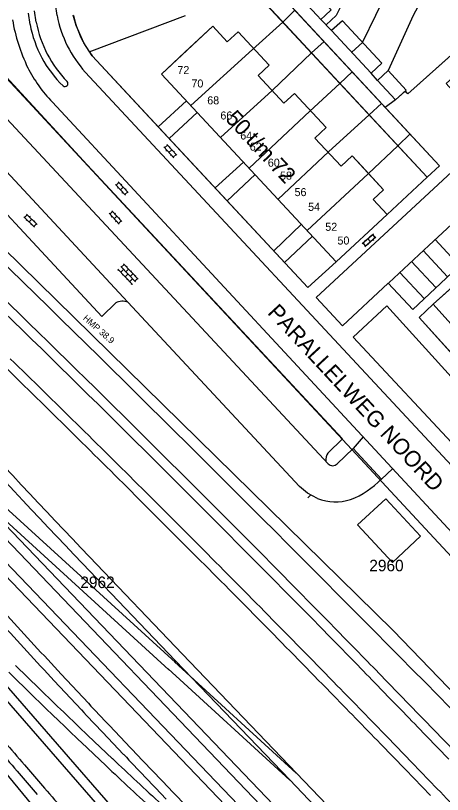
# Model space of a CAD drawing. Extents: x 148816 to 151297, y 399515 to 402500.
# Drawn here: x 150122.1 to 150188.7, y 399628.4 to 399750 of the extents above; entities that cross this region are included whole.
import ezdxf

# ---------------------------------------------------------------- set-up
doc = ezdxf.new("R2010")
doc.units = 0
for name, color, linetype in [('B01 Hoofdgebouw  [D] Norm', 7, 'Continuous'), ('B01 Hoofdgebouw  [T] Norm', 7, 'Continuous'), ('B01 hoofgebouw', 7, 'Continuous'), ('B02 Bijgebouw  [D] Norm', 7, 'Continuous'), ('B07 Tussenmuur  [D] Norm', 7, 'Continuous'), ('G01 perceelsgrens', 7, 'Continuous'), ('G02 sectiegrens', 7, 'Continuous'), ('Q01 Spoorrail  [D] Norm', 7, 'Continuous'), ('S02 Open verharding  Norm', 7, 'Continuous'), ('T01 Muur  [D] Gem', 7, 'Continuous'), ('T04 Haag heg  [D] Gem', 7, 'Continuous'), ('V00 Kant verharding algemeen  [T] Norm', 7, 'Continuous'), ('V00 Kant verharding algemeen secundair  [T] Gem', 7, 'Continuous'), ('Z01 perceelnummer', 7, 'Continuous'), ('Z02 huisnummer', 7, 'Continuous'), ('Z02 Huisnummer  [Tekst] Norm', 7, 'Continuous'), ('Z06 straatnaam', 7, 'Continuous'), ('Z19 Overige Tekst  [Tekst] Gem', 7, 'Continuous')]:
    doc.layers.add(name, color=color, linetype=linetype)

msp = doc.modelspace()

# ---------------------------------------------------------------- linework, layer by layer
at = {"layer": 'B01 Hoofdgebouw  [D] Norm'}
for points in [[(150170.46, 399750), (150171.4, 399750.91), (150165.26, 399757.53), (150163.61, 399756.03), (150169.21, 399750)], [(150169.21, 399750), (150169.8, 399749.39), (150170.46, 399750)]]:
    msp.add_lwpolyline(points, dxfattribs=at)
msp.add_lwpolyline([(150179.29, 399742.55), (150173.17, 399749.17), (150171.42, 399747.67), (150177.63, 399741)], close=True, dxfattribs=at)
at = {"layer": 'B01 Hoofdgebouw  [T] Norm'}
for p, q in [((150161.07, 399755.86), (150166.52, 399750)), ((150162.9, 399750), (150159.13, 399754.05)), ((150186.39, 399724.75), (150162.9, 399750)), ((150166.52, 399750), (150188.3, 399726.57)), ((150178.63, 399739.89), (150180.28, 399741.42)), ((150180.28, 399741.42), (150183.1, 399738.38)), ((150181.45, 399736.85), (150178.63, 399739.89)), ((150183.1, 399738.38), (150181.45, 399736.85)), ((150188.3, 399726.57), (150186.39, 399724.75))]:
    msp.add_line(p, q, dxfattribs=at)
for points in [[(150144.91, 399740.87), (150172.18, 399711.58), (150180.11, 399718.94), (150177.92, 399721.29), (150179.56, 399722.82), (150174.64, 399728.1), (150172.93, 399726.51), (150168.86, 399730.88), (150170.63, 399732.53), (150165.67, 399737.86), (150164.01, 399736.32), (150159.97, 399740.67), (150161.7, 399742.28), (150156.87, 399747.46), (150155.18, 399745.89), (150152.91, 399748.33), (150144.91, 399740.87)], [(150195.36, 399712.19), (150187.33, 399704.95), (150214.39, 399674.79), (150222.34, 399682.1), (150220.17, 399684.46), (150221.84, 399686), (150216.7, 399691.59), (150215.01, 399690.07), (150210.98, 399694.57), (150212.59, 399696.01), (150207.72, 399701.45), (150206.09, 399699.99), (150202.09, 399704.45), (150203.91, 399706.09), (150199.2, 399711.32), (150197.51, 399709.8), (150195.36, 399712.19)]]:
    msp.add_lwpolyline(points, dxfattribs=at)
at = {"layer": 'B01 hoofgebouw'}
for points in [[(150188.3, 399726.57), (150186.39, 399724.75), (150159.13, 399754.05), (150161.07, 399755.86), (150188.3, 399726.57)], [(150148.57, 399744.28), (150152.91, 399748.33), (150155.18, 399745.89), (150156.87, 399747.46), (150161.7, 399742.28), (150159.97, 399740.67), (150164.01, 399736.32), (150165.67, 399737.86), (150170.63, 399732.53), (150168.86, 399730.88), (150172.93, 399726.51), (150174.64, 399728.1), (150176.15, 399726.48)], [(150176.15, 399726.48), (150179.56, 399722.82), (150177.92, 399721.29), (150180.11, 399718.94), (150172.18, 399711.58), (150144.91, 399740.87), (150148.57, 399744.28)], [(150180.28, 399741.42), (150178.63, 399739.89), (150181.45, 399736.85), (150183.1, 399738.38), (150180.28, 399741.42)], [(150218.45, 399689.68), (150221.84, 399686), (150220.17, 399684.46), (150222.34, 399682.1), (150214.39, 399674.79), (150187.33, 399704.95), (150195.36, 399712.19), (150197.51, 399709.8), (150199.2, 399711.32), (150202.55, 399707.6)], [(150179.92, 399674.58), (150185.35, 399668.72), (150180.96, 399664.64), (150175.52, 399670.5), (150179.92, 399674.58)]]:
    msp.add_lwpolyline(points, dxfattribs=at)
at = {"layer": 'B02 Bijgebouw  [D] Norm'}
for p, q in [((150163.84, 399748.99), (150165.73, 399750.85)), ((150168.33, 399744.16), (150170.27, 399745.96)), ((150172.76, 399739.4), (150174.67, 399741.24)), ((150177.31, 399734.51), (150179.26, 399736.3)), ((150181.8, 399729.68), (150183.7, 399731.52))]:
    msp.add_line(p, q, dxfattribs=at)
msp.add_lwpolyline([(150176.3, 399745.78), (150174.59, 399744.27)], dxfattribs=at)
at = {"layer": 'B07 Tussenmuur  [D] Norm'}
for p, q in [((150149.49, 399735.95), (150159.12, 399744.73)), ((150149.49, 399735.95), (150159.12, 399744.73)), ((150162.16, 399738.3), (150154.11, 399730.99)), ((150162.16, 399738.3), (150154.11, 399730.99)), ((150158.59, 399726.17), (150168.07, 399735.07)), ((150158.59, 399726.17), (150168.07, 399735.07)), ((150163.09, 399721.35), (150170.96, 399728.71)), ((150163.09, 399721.35), (150170.96, 399728.71)), ((150177.18, 399725.32), (150167.63, 399716.46)), ((150177.18, 399725.32), (150167.63, 399716.46)), ((150180.1, 399704.71), (150180.1, 399704.71)), ((150180.1, 399704.71), (150180.1, 399704.71))]:
    msp.add_line(p, q, dxfattribs=at)
at = {"layer": 'G01 perceelsgrens'}
for points in [[(150308.35, 399515.27), (150277.23, 399548.1), (150242.54, 399584.31), (150239.96, 399587.01), (150210.96, 399617.27), (150213.89, 399620), (150181.08, 399653.99), (150086.94, 399746.3), (150068.35, 399763.63), (150036.31, 399793.17), (150038.37, 399795.53), (150022.45, 399809.36), (150028.35, 399815.86), (150016.01, 399827.38), (150008.19, 399819.08), (150000, 399826.63)], [(150205.54, 399757.67), (150183.37, 399737.79), (150182.86, 399738.16), (150181.45, 399736.85), (150179.84, 399735.67), (150182.18, 399733.15)], [(150208.15, 399756.28), (150205.7, 399754.03), (150198.46, 399747.54), (150189.32, 399739.41), (150205.55, 399721.32), (150204.16, 399720.05), (150195.49, 399712.25), (150187.33, 399704.95), (150185.13, 399702.88), (150212.23, 399672.8)], [(150182.18, 399733.15), (150188.3, 399726.57), (150186.39, 399724.75), (150180.11, 399718.94), (150172.18, 399711.58), (150167.75, 399707.54), (150148.6, 399728.1), (150137.46, 399740.09), (150134.1, 399743.7), (150132.78, 399745.72), (150131.58, 399748.47), (150131.14, 399750.07)], [(150157.43, 399566.7), (150157.88, 399566.88), (150125.44, 399625.92), (150088.31, 399670.99), (150080.48, 399662.87), (150078.02, 399660.31)]]:
    msp.add_lwpolyline(points, dxfattribs=at)
at = {"layer": 'G02 sectiegrens'}
msp.add_lwpolyline([(150308.61, 399538.21), (150291.99, 399555.93), (150267.37, 399582.33), (150217.34, 399636.26), (150173.89, 399683.05), (150136.79, 399722.91), (150101.87, 399760.5), (150057.84, 399807.58)], dxfattribs=at)
at = {"layer": 'Q01 Spoorrail  [D] Norm'}
for p, q in [((150074.19, 399713.12), (150233.46, 399546.87)), ((150073.1, 399712.08), (150231.38, 399546.87)), ((150151.02, 399664.89), (150140.81, 399675.1)), ((150152.08, 399665.95), (150141.87, 399676.16)), ((150118.95, 399674.68), (150147.07, 399648.99)), ((150117.77, 399673.41), (150239, 399546.87)), ((150117.94, 399673.57), (150146.06, 399647.88)), ((150116.69, 399672.37), (150236.92, 399546.87)), ((150133.68, 399665.49), (150148.2, 399650.33)), ((150132.59, 399664.45), (150147.11, 399649.29)), ((150105.97, 399662.25), (150167.91, 399591.15)), ((150104.84, 399661.26), (150166.78, 399590.17)), ((150166, 399631.75), (150148.2, 399650.33)), ((150122.12, 399648.56), (150125.88, 399644.89)), ((150146.94, 399649.12), (150165.94, 399631.76)), ((150164.92, 399630.71), (150147.11, 399649.29)), ((150121.07, 399647.49), (150124.83, 399643.82)), ((150129.26, 399647.19), (150133.5, 399642.65)), ((150145.93, 399648.01), (150164.93, 399630.65)), ((150128.16, 399646.17), (150132.4, 399641.63)), ((150133.43, 399637.61), (150137.24, 399634)), ((150132.4, 399636.52), (150136.21, 399632.91)), ((150181.03, 399616.06), (150166, 399631.75)), ((150179.95, 399615.02), (150164.92, 399630.71))]:
    msp.add_line(p, q, dxfattribs=at)
for points in [[(150180.17, 399645.96), (150181.96, 399644.13), (150183.74, 399642.3)], [(150179.1, 399644.92), (150180.88, 399643.09), (150182.66, 399641.25)], [(150136.79, 399639.16), (150138.44, 399637.42), (150140.09, 399635.68)], [(150187.29, 399638.62), (150189.07, 399636.79), (150190.85, 399634.95)], [(150135.7, 399638.13), (150137.35, 399636.39), (150139, 399634.65)], [(150180.16, 399637.35), (150184.05, 399633.33), (150187.95, 399629.3)], [(150186.22, 399637.58), (150187.99, 399635.74), (150189.77, 399633.91)], [(150179.08, 399636.31), (150182.98, 399632.29), (150186.87, 399628.26)], [(150123.52, 399633.03), (150125.08, 399631.21), (150126.65, 399629.4)], [(150122.38, 399632.05), (150123.95, 399630.23), (150125.52, 399628.42)], [(150143.4, 399632.21), (150145.06, 399630.47), (150146.72, 399628.74)], [(150142.32, 399631.17), (150143.97, 399629.44), (150145.63, 399627.7)]]:
    msp.add_lwpolyline(points, dxfattribs=at)
for centre, radius, start, end in [((148025.01, 397549.35), 3006.75, 44.30849, 46.81573), ((148025.01, 397549.35), 3005.25, 44.30849, 46.81573), ((151035.75, 400529.72), 1250.75, 220.926, 223.77257), ((151035.75, 400529.72), 1249.25, 220.926, 223.77257), ((148024.47, 397548.88), 3001.46, 45.13332, 45.68453), ((148024.47, 397548.88), 2999.96, 45.13332, 45.68453), ((148025.57, 397549.98), 2999.9, 44.30627, 44.85776), ((148025.57, 397549.98), 2998.4, 44.30627, 44.85776), ((151007.66, 400463.5), 1199.15, 222.30909, 222.90206), ((151007.66, 400463.5), 1200.65, 222.30909, 222.90206), ((148815.85, 398320.19), 1902.38, 44.17918, 44.33323), ((148815.85, 398320.19), 1900.88, 44.17918, 44.33323), ((150823.06, 400361.34), 999.68, 225.78045, 226.38193), ((148570.71, 398079.82), 2239.7, 44.06089, 44.34751), ((150823.06, 400361.34), 1001.18, 225.78045, 226.38193), ((148570.71, 398079.82), 2238.2, 44.06089, 44.34751), ((150889.24, 400351.83), 1036.38, 223.17927, 223.44447), ((147305.01, 396849.28), 4010.98, 44.06122, 44.13427), ((150889.24, 400351.83), 1037.88, 223.17927, 223.44447), ((147305.01, 396849.28), 4009.48, 44.06122, 44.13427), ((150899.43, 400301.99), 1024.47, 220.49826, 220.76653), ((150899.43, 400301.99), 1025.97, 220.49826, 220.76653), ((151760.6, 401177.31), 2236.66, 223.57103, 223.69394), ((150822.71, 400360.96), 999.16, 226.68287, 227.28466), ((151760.6, 401177.31), 2238.16, 223.57103, 223.69394), ((150822.71, 400360.96), 1000.66, 226.68287, 227.28466), ((151954.01, 401210.75), 2416.59, 220.87195, 220.98573), ((146253.26, 395833.61), 5467.09, 43.85249, 43.96989), ((152448.94, 401830.66), 3185.7, 223.72435, 223.81065)]:
    msp.add_arc(centre, radius, start, end, dxfattribs=at)
at = {"layer": 'S02 Open verharding  Norm'}
for p, q in [((150145.82, 399729.78), (150145.38, 399729.38)), ((150147.28, 399728.2), (150145.72, 399729.89)), ((150146.84, 399727.8), (150145.28, 399729.49)), ((150145.61, 399728.91), (150145.72, 399729.01)), ((150146.06, 399728.64), (150146.5, 399729.05)), ((150146.16, 399729.42), (150146.27, 399729.52)), ((150146.84, 399728.68), (150146.95, 399728.78)), ((150146.29, 399728.17), (150146.4, 399728.27)), ((150147.18, 399728.31), (150146.74, 399727.91)), ((150138.27, 399723.94), (150137.83, 399723.54)), ((150139.73, 399722.36), (150138.17, 399724.05)), ((150138.61, 399723.58), (150138.72, 399723.68)), ((150139.29, 399721.96), (150137.73, 399723.65)), ((150138.06, 399723.07), (150138.17, 399723.17)), ((150138.51, 399722.8), (150138.95, 399723.21)), ((150139.63, 399722.47), (150139.19, 399722.07)), ((150139.29, 399722.84), (150139.4, 399722.94)), ((150138.74, 399722.33), (150138.85, 399722.43)), ((150123.52, 399718.47), (150123.94, 399718.9)), ((150123.83, 399719.01), (150125.49, 399717.41)), ((150138.3, 399717.44), (150136.74, 399719.13)), ((150137.28, 399719.42), (150136.84, 399719.02)), ((150138.74, 399717.84), (150137.18, 399719.53)), ((150137.62, 399719.06), (150137.73, 399719.16)), ((150123.41, 399718.57), (150125.07, 399716.98)), ((150123.88, 399718.12), (150123.78, 399718.02)), ((150124.66, 399718.21), (150124.24, 399717.78)), ((150124.4, 399718.66), (150124.3, 399718.56)), ((150125.12, 399717.97), (150125.02, 399717.86)), ((150137.07, 399718.55), (150137.18, 399718.65)), ((150137.52, 399718.28), (150137.96, 399718.69)), ((150137.75, 399717.81), (150137.86, 399717.92)), ((150138.64, 399717.96), (150138.2, 399717.55)), ((150138.3, 399718.32), (150138.41, 399718.42)), ((150124.6, 399717.43), (150124.5, 399717.32)), ((150124.96, 399717.08), (150125.38, 399717.51)), ((150176.24, 399714.41), (150177.99, 399715.91)), ((150176.63, 399713.96), (150178.38, 399715.45)), ((150177.12, 399715.16), (150177.51, 399714.7)), ((150177.4, 399715.6), (150177.5, 399715.48)), ((150178.27, 399715.35), (150177.88, 399715.81)), ((150176.75, 399714.05), (150176.36, 399714.51)), ((150176.64, 399714.95), (150176.74, 399714.84)), ((150177.13, 399714.38), (150177.22, 399714.27)), ((150177.89, 399715.03), (150177.98, 399714.91)), ((150138.11, 399710.4), (150140.4, 399708.02)), ((150138.54, 399710.81), (150140.83, 399708.44)), ((150138.99, 399710.35), (150138.56, 399709.93)), ((150139.07, 399711.12), (150138.64, 399710.71)), ((150138.97, 399711.23), (150141.26, 399708.86)), ((150139.77, 399710.4), (150139.34, 399709.99)), ((150139.42, 399710.76), (150139.53, 399710.87)), ((150138.21, 399710.29), (150138.1, 399710.18)), ((150138.91, 399709.57), (150138.8, 399709.47)), ((150139.68, 399709.63), (150139.25, 399709.21)), ((150140.46, 399709.68), (150140.03, 399709.27)), ((150140.12, 399710.04), (150140.22, 399710.15)), ((150140.81, 399709.33), (150140.92, 399709.43)), ((150139.6, 399708.85), (150139.49, 399708.75)), ((150139.95, 399708.49), (150140.38, 399708.91)), ((150140.3, 399708.13), (150140.19, 399708.03)), ((150141.16, 399708.97), (150140.73, 399708.55))]:
    msp.add_line(p, q, dxfattribs=at)
at = {"layer": 'T01 Muur  [D] Gem'}
msp.add_arc((146462.14, 395971.34), 5231.63, 43.79952, 45.73992, dxfattribs=at)
at = {"layer": 'T04 Haag heg  [D] Gem'}
for p, q in [((150176.02, 399757.76), (150172.19, 399750)), ((150180.85, 399755.42), (150178.3, 399750)), ((150185.81, 399753.03), (150184.2, 399750)), ((150133.63, 399744.35), (150148.65, 399750)), ((150172.19, 399750), (150170.59, 399748.58)), ((150178.3, 399750), (150176.26, 399745.83)), ((150184.2, 399750), (150180.28, 399741.42)), ((150159.12, 399744.73), (150163.84, 399748.99)), ((150162.16, 399738.3), (150168.33, 399744.16)), ((150168.07, 399735.07), (150172.76, 399739.4)), ((150170.96, 399728.71), (150177.31, 399734.51)), ((150177.18, 399725.32), (150181.8, 399729.68))]:
    msp.add_line(p, q, dxfattribs=at)
at = {"layer": 'V00 Kant verharding algemeen  [T] Norm'}
for p, q in [((150128.63, 399750), (150128.39, 399751.78)), ((150125.36, 399748.98), (150125.11, 399750.76)), ((150124.4, 399748.61), (150124.15, 399750.39)), ((150183.37, 399737.79), (150196.99, 399750)), ((150134.1, 399743.7), (150167.75, 399707.54)), ((150113.64, 399741.52), (150170.93, 399680.04)), ((150205.47, 399663.28), (150133.02, 399741.19)), ((150182.92, 399738.23), (150183.37, 399737.79)), ((150206.21, 399652.08), (150127.88, 399736.46)), ((150144.4, 399732.63), (150148.83, 399736.67)), ((150150.49, 399734.87), (150146.11, 399730.8)), ((150169.04, 399706), (150194.87, 399729.97)), ((150157.7, 399727.14), (150153.27, 399723.1)), ((150159.52, 399725.17), (150155.14, 399721.09)), ((150198.89, 399725.52), (150186.65, 399714.13)), ((150186.39, 399724.75), (150180.11, 399718.94)), ((150166.74, 399717.43), (150162.42, 399713.27)), ((150168.46, 399715.57), (150164.09, 399711.48)), ((150180.37, 399708.29), (150186.65, 399714.13)), ((150167.75, 399707.54), (150172.18, 399711.58)), ((150173.13, 399701.56), (150180.28, 399708.21)), ((150173.13, 399701.56), (150169.04, 399706)), ((150166.47, 399676.47), (150139.67, 399705.27)), ((150180.1, 399704.71), (150174.84, 399699.8)), ((150211.96, 399669.3), (150180.1, 399704.71)), ((150187.33, 399704.95), (150185.13, 399702.88)), ((150185.13, 399702.88), (150213.85, 399671)), ((150174.84, 399699.8), (150207.2, 399665.05)), ((150172.32, 399680.04), (150174.81, 399682.4)), ((150174.81, 399682.4), (150179.25, 399677.65)), ((150167.69, 399675.45), (150166.47, 399676.47)), ((150169.28, 399674.6), (150167.69, 399675.45)), ((150168.2, 399675.18), (150167.77, 399674.73))]:
    msp.add_line(p, q, dxfattribs=at)
for points in [[(150171.42, 399747.67), (150169.8, 399749.39)], [(150170.88, 399681.71), (150173.17, 399683.92), (150133.33, 399726.71), (150118.77, 399742.41), (150116.25, 399740.07)], [(150178.63, 399739.89), (150177.63, 399741)], [(150137.76, 399705.15), (150135.62, 399703.02), (150107.94, 399732.81), (150110.2, 399734.76)], [(150180.28, 399708.21), (150184.12, 399704.14), (150202.43, 399721.36), (150198.89, 399725.52)]]:
    msp.add_lwpolyline(points, dxfattribs=at)
for centre, radius, start, end in [((150149.2, 399754.05), 27.95, 189.7037, 205.7239), ((150146.41, 399753.36), 18.1, 190.7081, 222.2658), ((150146.79, 399753.47), 16.01, 192.5049, 217.5638), ((150142.18, 399751.98), 18.1, 190.7081, 225.7525), ((150143.14, 399752.34), 18.1, 190.7081, 224.3464), ((150144.69, 399752.44), 23.19, 206.9695, 223.548), ((150129.84, 399739.39), 0.471, 232.7922, 39.8038), ((150138.85, 399702.97), 2.44, 70.3593, 116.6206), ((150172.53, 399680.61), 1.98, 146.3673, 184.8847), ((150171.62, 399680.66), 0.934, 221.9221, 318.0779), ((150169.37, 399687.3), 13.81, 291.4182, 315.6884), ((150172.08, 399682.21), 8.11, 249.7754, 286.6517)]:
    msp.add_arc(centre, radius, start, end, dxfattribs=at)
at = {"layer": 'V00 Kant verharding algemeen secundair  [T] Gem'}
for p, q in [((150139.67, 399705.27), (150110.78, 399736.3)), ((150187.6, 399715.02), (150191.37, 399710.96)), ((150185.77, 399713.31), (150189.55, 399709.24)), ((150183.94, 399711.61), (150187.73, 399707.53)), ((150182.11, 399709.91), (150185.91, 399705.82)), ((150176.38, 399684.22), (150174.81, 399682.4)), ((150180.98, 399679.26), (150179.25, 399677.65))]:
    msp.add_line(p, q, dxfattribs=at)

# ---------------------------------------------------------------- texts
at = {"layer": 'Z01 perceelnummer'}
for s, p in [('2960', (150177.34, 399663.25)), ('2962', (150132.24, 399660.63))]:
    msp.add_text(s, height=1.8, dxfattribs=at).set_placement(p)
at = {"layer": 'Z02 huisnummer'}
msp.add_text('50 t/m 72', height=2.5, rotation=312.9329, dxfattribs=at).set_placement((150154.76, 399733.79))
at = {"layer": 'Z02 Huisnummer  [Tekst] Norm'}
for s, p in [('72', (150147.39, 399740.87)), ('70', (150149.58, 399738.78)), ('68', (150152.05, 399736.14)), ('66', (150154.1, 399733.78)), ('64', (150157.2, 399730.65)), ('62', (150158.68, 399728.91)), ('60', (150161.5, 399726.41)), ('58', (150163.41, 399724.39)), ('56', (150165.67, 399721.82)), ('54', (150167.79, 399719.52)), ('52', (150170.47, 399716.4)), ('50', (150172.37, 399714.26))]:
    msp.add_text(s, height=1.25, dxfattribs=at).set_placement(p)
at = {"layer": 'Z06 straatnaam'}
msp.add_text('PARALLELWEG NOORD', height=2.5, rotation=312.8519, dxfattribs=at).set_placement((150161.33, 399703.53))
at = {"layer": 'Z19 Overige Tekst  [Tekst] Gem'}
msp.add_text('HMP 38.9', height=1, rotation=318.4926, dxfattribs=at).set_placement((150132.58, 399702.63))

doc.saveas('drawing.dxf')
